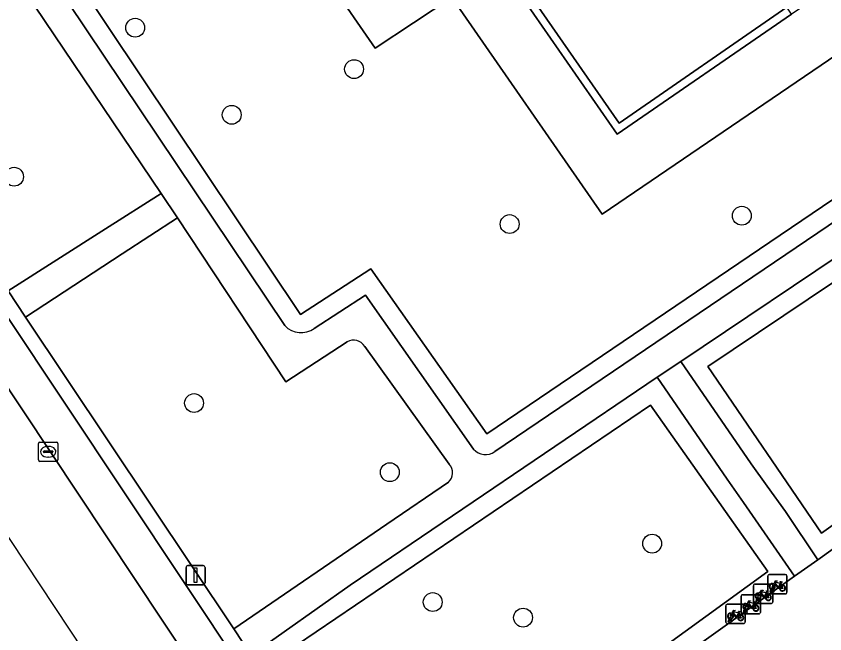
# Model space of a CAD drawing. Extents: x 158793 to 159888, y 384317 to 385256.
# Drawn here: x 158965.31 to 159007.29, y 384339.17 to 384371.21 of the extents above; entities that cross this region are included whole.
import ezdxf

# ---------------------------------------------------------------- set-up
doc = ezdxf.new("R2010")
doc.units = 0
for name, color, linetype in [('IMGEO_Boom', 7, 'Continuous'), ('IMGEO_Erf', 7, 'Continuous'), ('IMGEO_Fietsenrek', 7, 'Continuous'), ('IMGEO_Groenvoorziening', 7, 'Continuous'), ('IMGEO_Haag', 7, 'Continuous'), ('IMGEO_Kolk', 7, 'Continuous'), ('IMGEO_Lichtmast', 7, 'Continuous'), ('IMGEO_Parkeervlak_open', 7, 'Continuous'), ('IMGEO_Rijbaan_lokaal_gesloten', 7, 'Continuous'), ('IMGEO_Voetpad_gesloten', 7, 'Continuous'), ('IMGEO_Voetpad_open', 7, 'Continuous')]:
    doc.layers.add(name, color=color, linetype=linetype)

msp = doc.modelspace()

# ---------------------------------------------------------------- linework, layer by layer
at = {"layer": 'IMGEO_Boom'}
for centre in [(158971.486, 384370.611), (158982.851, 384368.462), (158976.496, 384366.092), (158965.197, 384362.881), (159002.981, 384360.857), (158990.929, 384360.422), (158974.542, 384351.138), (158984.708, 384347.55), (158998.327, 384343.843), (158986.935, 384340.813), (158991.624, 384340.004)]:
    msp.add_circle(centre, 0.489, dxfattribs=at)
at = {"layer": 'IMGEO_Erf'}
msp.add_lwpolyline([(158988.829, 384376.863), (158996.612, 384365.65), (159005.327, 384371.675)], dxfattribs=at)
at = {"layer": 'IMGEO_Fietsenrek'}
for p, q in [((159004.326, 384341.312), (159004.326, 384342.153)), ((159004.326, 384342.153), (159004.326, 384341.312)), ((159004.401, 384342.237), (159005.242, 384342.237)), ((159005.242, 384342.237), (159004.401, 384342.237)), ((159005.326, 384342.162), (159005.326, 384341.321)), ((159005.326, 384341.321), (159005.326, 384342.162)), ((159003.592, 384340.821), (159003.592, 384341.662)), ((159003.592, 384341.662), (159003.592, 384340.821)), ((159003.667, 384341.746), (159004.508, 384341.746)), ((159004.508, 384341.746), (159003.667, 384341.746)), ((159004.453, 384341.321), (159004.492, 384341.481)), ((159004.522, 384341.469), (159004.487, 384341.321)), ((159004.564, 384341.493), (159004.563, 384341.497)), ((159004.605, 384341.321), (159004.571, 384341.463)), ((159004.592, 384341.671), (159004.592, 384340.83)), ((159004.592, 384340.83), (159004.592, 384341.671)), ((159004.595, 384341.504), (159004.596, 384341.497)), ((159004.603, 384341.467), (159004.638, 384341.321)), ((159005.013, 384341.786), (159005.049, 384341.691)), ((159002.946, 384340.271), (159002.946, 384341.112)), ((159002.946, 384341.112), (159002.946, 384340.271)), ((159003.021, 384341.196), (159003.862, 384341.196)), ((159003.862, 384341.196), (159003.021, 384341.196)), ((159003.946, 384341.121), (159003.946, 384340.28)), ((159003.946, 384340.28), (159003.946, 384341.121)), ((159004.279, 384341.295), (159004.315, 384341.2)), ((159005.251, 384341.237), (159004.41, 384341.237)), ((159004.41, 384341.237), (159005.251, 384341.237)), ((159004.487, 384341.321), (159004.453, 384341.321)), ((159004.638, 384341.321), (159004.605, 384341.321)), ((159002.154, 384339.777), (159002.154, 384340.618)), ((159002.154, 384340.618), (159002.154, 384339.777)), ((159002.229, 384340.702), (159003.07, 384340.702)), ((159003.07, 384340.702), (159002.229, 384340.702)), ((159003.154, 384340.627), (159003.154, 384339.786)), ((159003.154, 384339.786), (159003.154, 384340.627)), ((159003.633, 384340.745), (159003.669, 384340.65)), ((159004.517, 384340.746), (159003.676, 384340.746)), ((159003.676, 384340.746), (159004.517, 384340.746)), ((159003.719, 384340.83), (159003.758, 384340.99)), ((159003.753, 384340.83), (159003.719, 384340.83)), ((159003.788, 384340.978), (159003.753, 384340.83)), ((159003.83, 384341.002), (159003.829, 384341.006)), ((159003.871, 384340.83), (159003.837, 384340.972)), ((159003.861, 384341.013), (159003.862, 384341.006)), ((159003.869, 384340.976), (159003.904, 384340.83)), ((159003.904, 384340.83), (159003.871, 384340.83)), ((159002.841, 384340.251), (159002.877, 384340.156)), ((159003.871, 384340.196), (159003.03, 384340.196)), ((159003.03, 384340.196), (159003.871, 384340.196)), ((159003.073, 384340.28), (159003.112, 384340.44)), ((159003.107, 384340.28), (159003.073, 384340.28)), ((159003.142, 384340.428), (159003.107, 384340.28)), ((159003.184, 384340.452), (159003.183, 384340.456)), ((159003.225, 384340.28), (159003.191, 384340.422)), ((159003.215, 384340.463), (159003.216, 384340.456)), ((159003.223, 384340.426), (159003.258, 384340.28)), ((159003.258, 384340.28), (159003.225, 384340.28)), ((159002.281, 384339.786), (159002.32, 384339.946)), ((159002.315, 384339.786), (159002.281, 384339.786)), ((159002.35, 384339.934), (159002.315, 384339.786)), ((159002.392, 384339.958), (159002.391, 384339.962)), ((159002.433, 384339.786), (159002.399, 384339.928)), ((159002.423, 384339.969), (159002.424, 384339.962)), ((159002.431, 384339.932), (159002.466, 384339.786)), ((159002.466, 384339.786), (159002.433, 384339.786)), ((159003.079, 384339.702), (159002.238, 384339.702)), ((159002.238, 384339.702), (159003.079, 384339.702))]:
    msp.add_line(p, q, dxfattribs=at)
for points in [[(159004.639, 384341.763), (159004.734, 384341.927), (159004.82, 384341.913), (159004.822, 384341.904), (159004.766, 384341.893), (159004.739, 384341.848), (159004.995, 384341.807)], [(159004.995, 384341.807), (159005.02, 384341.856), (159005.014, 384341.86), (159004.991, 384341.864), (159004.979, 384341.871), (159004.978, 384341.874), (159004.98, 384341.879), (159005.075, 384341.864), (159005.077, 384341.854), (159005.067, 384341.841), (159005.055, 384341.835), (159005.041, 384341.841), (159005.013, 384341.786)], [(159004.66, 384341.711), (159004.608, 384341.621), (159004.568, 384341.596), (159004.569, 384341.643), (159004.624, 384341.737)], [(159004.935, 384341.519), (159004.885, 384341.519), (159004.694, 384341.77), (159004.675, 384341.738)], [(159004.982, 384341.782), (159004.725, 384341.823), (159004.708, 384341.794), (159004.875, 384341.574), (159004.982, 384341.782)], [(159005.03, 384341.684), (159005, 384341.761), (159004.891, 384341.543), (159004.934, 384341.543)], [(159004.964, 384341.543), (159005.084, 384341.542), (159005.04, 384341.656)], [(159005.06, 384341.663), (159005.115, 384341.518), (159004.965, 384341.518)], [(159003.926, 384341.22), (159003.874, 384341.13), (159003.834, 384341.105), (159003.835, 384341.152), (159003.89, 384341.246)], [(159003.905, 384341.272), (159004, 384341.436), (159004.086, 384341.422), (159004.088, 384341.413), (159004.032, 384341.402), (159004.005, 384341.357), (159004.261, 384341.316)], [(159004.201, 384341.028), (159004.151, 384341.028), (159003.96, 384341.279), (159003.941, 384341.247)], [(159004.248, 384341.291), (159003.991, 384341.332), (159003.974, 384341.303), (159004.141, 384341.083), (159004.248, 384341.291)], [(159004.296, 384341.193), (159004.266, 384341.27), (159004.157, 384341.052), (159004.2, 384341.052)], [(159004.23, 384341.052), (159004.35, 384341.051), (159004.306, 384341.165)], [(159004.326, 384341.172), (159004.381, 384341.027), (159004.231, 384341.027)], [(159004.261, 384341.316), (159004.286, 384341.365), (159004.28, 384341.369), (159004.257, 384341.373), (159004.245, 384341.38), (159004.244, 384341.383), (159004.246, 384341.388), (159004.341, 384341.373), (159004.343, 384341.363), (159004.333, 384341.35), (159004.321, 384341.344), (159004.307, 384341.35), (159004.279, 384341.295)], [(159003.28, 384340.67), (159003.228, 384340.58), (159003.188, 384340.555), (159003.189, 384340.602), (159003.244, 384340.696)], [(159003.259, 384340.722), (159003.354, 384340.886), (159003.44, 384340.872), (159003.442, 384340.863), (159003.386, 384340.852), (159003.359, 384340.807), (159003.615, 384340.766)], [(159003.555, 384340.478), (159003.505, 384340.478), (159003.314, 384340.729), (159003.295, 384340.697)], [(159003.602, 384340.741), (159003.345, 384340.782), (159003.328, 384340.753), (159003.495, 384340.533), (159003.602, 384340.741)], [(159003.65, 384340.643), (159003.62, 384340.72), (159003.511, 384340.502), (159003.554, 384340.502)], [(159003.584, 384340.502), (159003.704, 384340.501), (159003.66, 384340.615)], [(159003.68, 384340.622), (159003.735, 384340.477), (159003.585, 384340.477)], [(159003.615, 384340.766), (159003.64, 384340.815), (159003.634, 384340.819), (159003.611, 384340.823), (159003.599, 384340.83), (159003.598, 384340.833), (159003.6, 384340.838), (159003.695, 384340.823), (159003.697, 384340.813), (159003.687, 384340.8), (159003.675, 384340.794), (159003.661, 384340.8), (159003.633, 384340.745)], [(159002.488, 384340.176), (159002.436, 384340.086), (159002.396, 384340.061), (159002.397, 384340.108), (159002.452, 384340.202)], [(159002.467, 384340.228), (159002.562, 384340.392), (159002.648, 384340.378), (159002.65, 384340.369), (159002.594, 384340.358), (159002.567, 384340.313), (159002.823, 384340.272)], [(159002.763, 384339.984), (159002.713, 384339.984), (159002.522, 384340.235), (159002.503, 384340.203)], [(159002.81, 384340.247), (159002.553, 384340.288), (159002.536, 384340.259), (159002.703, 384340.039), (159002.81, 384340.247)], [(159002.858, 384340.149), (159002.828, 384340.226), (159002.719, 384340.008), (159002.762, 384340.008)], [(159002.823, 384340.272), (159002.848, 384340.321), (159002.842, 384340.325), (159002.819, 384340.329), (159002.807, 384340.336), (159002.806, 384340.339), (159002.808, 384340.344), (159002.903, 384340.329), (159002.905, 384340.319), (159002.895, 384340.306), (159002.883, 384340.3), (159002.869, 384340.306), (159002.841, 384340.251)], [(159002.792, 384340.008), (159002.912, 384340.007), (159002.868, 384340.121)], [(159002.888, 384340.128), (159002.943, 384339.983), (159002.793, 384339.983)]]:
    msp.add_lwpolyline(points, dxfattribs=at)
for centre, radius, start, end in [((159004.404, 384342.159), 0.0779, 92.4484, 184.2845), ((159004.404, 384342.159), 0.0779, 92.4484, 184.2845), ((159005.248, 384342.159), 0.0779, 2.4484, 94.2845), ((159005.248, 384342.159), 0.0779, 2.4484, 94.2845), ((159003.67, 384341.668), 0.0779, 92.4484, 184.2845), ((159003.67, 384341.668), 0.0779, 92.4484, 184.2845), ((159004.566, 384341.622), 0.159, 62.6766, 242.1369), ((159004.566, 384341.622), 0.129, 63.3192, 238.903), ((159004.546, 384341.493), 0.0499, 12.8025, 158.6934), ((159004.514, 384341.668), 0.0779, 2.4484, 94.2845), ((159004.514, 384341.668), 0.0779, 2.4484, 94.2845), ((159004.566, 384341.622), 0.159, 253.9967, 271.7867), ((159004.546, 384341.493), 0.0174, 12.8025, 163.4502), ((159004.566, 384341.622), 0.129, 253.415, 269.0204), ((159004.566, 384341.622), 0.129, 283.6043, 43.4302), ((159004.566, 384341.622), 0.159, 283.5766, 46.6042), ((159005.093, 384341.538), 0.159, 113.3408, 178.3217), ((159005.093, 384341.538), 0.159, 187.0065, 105.7708), ((159005.093, 384341.538), 0.129, 113.923, 177.9556), ((159005.093, 384341.538), 0.129, 188.6715, 104.5883), ((159003.024, 384341.118), 0.0779, 92.4484, 184.2845), ((159003.024, 384341.118), 0.0779, 92.4484, 184.2845), ((159003.832, 384341.131), 0.159, 62.6766, 242.1369), ((159003.832, 384341.131), 0.129, 63.3192, 238.903), ((159003.812, 384341.002), 0.0499, 12.8025, 158.6934), ((159003.832, 384341.131), 0.129, 283.6043, 43.4302), ((159003.868, 384341.118), 0.0779, 2.4484, 94.2845), ((159003.868, 384341.118), 0.0779, 2.4484, 94.2845), ((159003.832, 384341.131), 0.159, 283.5766, 46.6042), ((159004.359, 384341.047), 0.159, 113.3408, 178.3217), ((159004.359, 384341.047), 0.159, 187.0065, 105.7708), ((159004.359, 384341.047), 0.129, 113.923, 177.9556), ((159004.359, 384341.047), 0.129, 188.6715, 104.5883), ((159004.404, 384341.315), 0.0779, 182.4484, 274.2845), ((159004.404, 384341.315), 0.0779, 182.4484, 274.2845), ((159005.248, 384341.315), 0.0779, 272.4484, 4.2845), ((159005.248, 384341.315), 0.0779, 272.4484, 4.2845), ((159002.232, 384340.624), 0.0779, 92.4484, 184.2845), ((159002.232, 384340.624), 0.0779, 92.4484, 184.2845), ((159003.186, 384340.581), 0.159, 62.6766, 242.1369), ((159003.186, 384340.581), 0.129, 63.3192, 238.903), ((159003.076, 384340.624), 0.0779, 2.4484, 94.2845), ((159003.076, 384340.624), 0.0779, 2.4484, 94.2845), ((159003.186, 384340.581), 0.129, 283.6043, 43.4302), ((159003.186, 384340.581), 0.159, 283.5766, 46.6042), ((159003.713, 384340.497), 0.159, 113.3408, 178.3217), ((159003.713, 384340.497), 0.159, 187.0065, 105.7708), ((159003.713, 384340.497), 0.129, 113.923, 177.9556), ((159003.713, 384340.497), 0.129, 188.6715, 104.5883), ((159003.67, 384340.824), 0.0779, 182.4484, 274.2845), ((159003.67, 384340.824), 0.0779, 182.4484, 274.2845), ((159003.832, 384341.131), 0.159, 253.9967, 271.7867), ((159003.812, 384341.002), 0.0174, 12.8025, 163.4502), ((159003.832, 384341.131), 0.129, 253.415, 269.0204), ((159004.514, 384340.824), 0.0779, 272.4484, 4.2845), ((159004.514, 384340.824), 0.0779, 272.4484, 4.2845), ((159002.394, 384340.087), 0.159, 62.6766, 242.1369), ((159002.394, 384340.087), 0.129, 63.3192, 238.903), ((159002.394, 384340.087), 0.159, 283.5766, 46.6042), ((159003.024, 384340.274), 0.0779, 182.4484, 274.2845), ((159003.024, 384340.274), 0.0779, 182.4484, 274.2845), ((159003.166, 384340.452), 0.0499, 12.8025, 158.6934), ((159003.186, 384340.581), 0.159, 253.9967, 271.7867), ((159003.166, 384340.452), 0.0174, 12.8025, 163.4502), ((159003.186, 384340.581), 0.129, 253.415, 269.0204), ((159003.868, 384340.274), 0.0779, 272.4484, 4.2845), ((159003.868, 384340.274), 0.0779, 272.4484, 4.2845), ((159002.232, 384339.78), 0.0779, 182.4484, 274.2845), ((159002.232, 384339.78), 0.0779, 182.4484, 274.2845), ((159002.374, 384339.958), 0.0499, 12.8025, 158.6934), ((159002.394, 384340.087), 0.159, 253.9967, 271.7867), ((159002.374, 384339.958), 0.0174, 12.8025, 163.4502), ((159002.394, 384340.087), 0.129, 253.415, 269.0204), ((159002.394, 384340.087), 0.129, 283.6043, 43.4302), ((159002.921, 384340.003), 0.159, 113.3408, 178.3217), ((159002.921, 384340.003), 0.159, 187.0065, 105.7708), ((159002.921, 384340.003), 0.129, 113.923, 177.9556), ((159002.921, 384340.003), 0.129, 188.6715, 104.5883), ((159003.076, 384339.78), 0.0779, 272.4484, 4.2845), ((159003.076, 384339.78), 0.0779, 272.4484, 4.2845)]:
    msp.add_arc(centre, radius, start, end, dxfattribs=at)
at = {"layer": 'IMGEO_Groenvoorziening'}
for points in [[(159040.454, 384378.819), (159056.82, 384389.923), (159055.063, 384392.337), (159059.312, 384395.198), (159058.753, 384396.027), (159055.164, 384401.357), (159053.493, 384403.838), (159052.973, 384403.495), (159008.312, 384373.15), (159005.569, 384371.315), (158996.51, 384365.095), (158988.723, 384376.314), (158984.738, 384373.677), (158979.933, 384380.625), (158977.471, 384378.863), (158976.054, 384380.866), (158975.878, 384381.14), (158973.385, 384379.447), (158967.435, 384375.408), (158968.223, 384374.128), (158967.051, 384373.358), (158979.251, 384355.154)], [(158990.158, 384348.62), (159017.545, 384367.139), (159021.998, 384370.112), (159023.94, 384367.287), (159026.358, 384369.032), (159024.468, 384371.822), (159026.035, 384372.879), (159027.765, 384370.356), (159040.454, 384378.819)], [(159018.471, 384365.812), (158999.82, 384353.301), (159003.47, 384347.976), (159004.299, 384346.831), (159005.255, 384345.509), (159006.925, 384343.011), (159020.519, 384352.741)], [(158982.484, 384354.309), (158979.306, 384352.231), (158973.681, 384360.744), (158970.805, 384358.876), (158965.796, 384355.6), (158976.599, 384339.428), (158984.558, 384344.851), (158987.753, 384347.032)], [(158980.786, 384355.013), (158983.45, 384356.734), (158989.055, 384348.752)], [(158987.788, 384347.961), (158983.407, 384354.076)]]:
    msp.add_lwpolyline(points, dxfattribs=at)
for points in [[(159054.593, 384400.969), (159058.175, 384395.638), (159053.644, 384392.587), (159055.403, 384390.171), (159040.606, 384380.112), (159028.031, 384371.736), (159026.37, 384374.159), (159016.985, 384367.967), (158989.738, 384349.543), (158983.714, 384358.095), (158980.069, 384355.74), (158968.459, 384373.087), (158969.589, 384373.816), (158968.788, 384375.118), (158973.959, 384378.628), (158976.747, 384374.656), (158979.202, 384376.413), (158983.941, 384369.552), (158987.932, 384372.193), (158995.74, 384360.943)], [(159055.403, 384390.171), (159053.644, 384392.587), (159058.175, 384395.638), (159054.593, 384400.969), (158995.74, 384360.943), (158987.932, 384372.193), (158983.941, 384369.552), (158979.202, 384376.413), (158976.747, 384374.656), (158973.959, 384378.628), (158968.788, 384375.118), (158969.589, 384373.816), (158968.459, 384373.087), (158980.069, 384355.74), (158983.714, 384358.095), (158989.738, 384349.543), (159016.985, 384367.967), (159026.37, 384374.159), (159028.031, 384371.736), (159040.606, 384380.112)], [(159043.125, 384370.263), (159064.399, 384385.261), (159062.601, 384388.001), (159060.285, 384386.458), (159058.979, 384388.369), (159030.042, 384368.813), (159030.644, 384367.953), (159020.645, 384360.949), (159018.213, 384364.435), (159001.216, 384353.033), (159007.119, 384344.379), (159019.823, 384353.473)], [(159043.125, 384370.263), (159019.823, 384353.473), (159007.119, 384344.379), (159001.216, 384353.033), (159018.213, 384364.435), (159020.645, 384360.949), (159030.644, 384367.953), (159030.042, 384368.813), (159058.979, 384388.369), (159060.285, 384386.458), (159062.601, 384388.001), (159064.399, 384385.261)], [(159005.569, 384371.315), (159005.327, 384371.675), (158996.612, 384365.65), (158988.829, 384376.863), (158984.844, 384374.227), (158980.361, 384380.71), (158988.072, 384386.076), (158987.704, 384386.621), (158980.031, 384381.187), (158977.565, 384379.422), (158976.381, 384381.097), (158976.054, 384380.866), (158977.471, 384378.863), (158979.933, 384380.625), (158984.738, 384373.677), (158988.723, 384376.314), (158996.51, 384365.095)], [(158965.776, 384372.495), (158965.022, 384372.019), (158961.655, 384369.847), (158959.701, 384368.585), (158957.633, 384371.741), (158952.838, 384378.993), (158952.052, 384380.188), (158950.216, 384378.923), (158964.891, 384356.955), (158969.941, 384360.184), (158972.835, 384362.007)], [(159002.225, 384347.194), (158998.595, 384352.479), (158982.645, 384341.685), (158977.514, 384338.058), (158979.383, 384335.261), (158983.253, 384329.467), (158983.666, 384328.849), (158987.561, 384328.959), (158989.057, 384330.081), (158993.214, 384333.033), (158996.277, 384335.39), (159005.718, 384342.148), (159003.066, 384345.979)], [(159004.339, 384342.391), (158998.241, 384351.032), (158978.834, 384337.889), (158984.19, 384329.864), (158987.17, 384329.948)], [(159004.339, 384342.391), (158987.17, 384329.948), (158984.19, 384329.864), (158978.834, 384337.889), (158998.241, 384351.032)]]:
    msp.add_lwpolyline(points, close=True, dxfattribs=at)
for centre, radius, start, end in [((158980.099, 384355.956), 1.167, 223.42, 306.0834), ((158982.825, 384353.715), 0.685, 31.8021, 119.8626), ((158989.679, 384349.29), 0.824, 220.7623, 305.5891), ((158987.303, 384347.514), 0.66, 313.0302, 42.6546)]:
    msp.add_arc(centre, radius, start, end, dxfattribs=at)
at = {"layer": 'IMGEO_Haag'}
msp.add_lwpolyline([(159005.569, 384371.315), (159005.327, 384371.675), (158996.612, 384365.65), (158988.829, 384376.863), (158984.844, 384374.227), (158980.361, 384380.71), (158988.072, 384386.076), (158987.704, 384386.621), (158980.031, 384381.187), (158977.565, 384379.422), (158976.381, 384381.097), (158976.054, 384380.866), (158977.471, 384378.863), (158979.933, 384380.625), (158984.738, 384373.677), (158988.723, 384376.314), (158996.51, 384365.095)], close=True, dxfattribs=at)
at = {"layer": 'IMGEO_Kolk'}
for p, q in [((158966.468, 384348.186), (158966.468, 384349.038)), ((158966.543, 384349.112), (158967.395, 384349.112)), ((158967.469, 384349.038), (158967.469, 384348.186)), ((158966.727, 384348.606), (158966.727, 384348.618)), ((158966.77, 384348.655), (158967.168, 384348.655)), ((158966.956, 384348.892), (158966.981, 384348.892)), ((158967.211, 384348.618), (158967.211, 384348.606)), ((158967.165, 384348.569), (158966.767, 384348.569)), ((158966.979, 384348.332), (158966.954, 384348.332)), ((158967.395, 384348.112), (158966.543, 384348.112))]:
    msp.add_line(p, q, dxfattribs=at)
for points in [[(158966.468, 384348.186), (158966.468, 384349.038)], [(158966.543, 384349.112), (158967.395, 384349.112)], [(158967.469, 384349.038), (158967.469, 384348.186)], [(158967.395, 384348.112), (158966.543, 384348.112)]]:
    msp.add_lwpolyline(points, dxfattribs=at)
for centre, radius, start, end in [((158966.545, 384349.036), 0.0765, 91.552, 178.448), ((158966.545, 384349.036), 0.0765, 91.552, 178.448), ((158967.393, 384349.036), 0.0765, 1.552, 88.448), ((158967.393, 384349.036), 0.0765, 1.552, 88.448), ((158966.767, 384348.615), 0.0403, 85.8775, 175.7526), ((158966.764, 384348.605), 0.0366, 178.938, 274.7102), ((158967.168, 384348.612), 0.043, 264.8664, 352.4533), ((158967.172, 384348.617), 0.0386, 1.7309, 96.639), ((158966.545, 384348.188), 0.0765, 181.552, 268.448), ((158966.545, 384348.188), 0.0765, 181.552, 268.448), ((158967.393, 384348.188), 0.0765, 271.552, 358.448), ((158967.393, 384348.188), 0.0765, 271.552, 358.448)]:
    msp.add_arc(centre, radius, start, end, dxfattribs=at)
for centre, major_axis, ratio, start_param, end_param in [((158966.955, 384348.612), (-0.387, 0.002), 0.722429, 4.712389, 7.853982), ((158966.98, 384348.612), (-0.39, 0.002), 0.717154, 1.570796, 4.712389)]:
    msp.add_ellipse(centre, major_axis=major_axis, ratio=ratio, start_param=start_param, end_param=end_param, dxfattribs=at)
at = {"layer": 'IMGEO_Lichtmast'}
for p, q in [((158974.125, 384341.808), (158974.125, 384342.608)), ((158974.125, 384342.608), (158974.125, 384341.808)), ((158974.225, 384342.708), (158975.015, 384342.708)), ((158975.015, 384342.708), (158974.225, 384342.708)), ((158975.115, 384342.608), (158975.115, 384341.808)), ((158975.115, 384341.808), (158975.115, 384342.608)), ((158975.015, 384341.708), (158974.225, 384341.708)), ((158974.225, 384341.708), (158975.015, 384341.708))]:
    msp.add_line(p, q, dxfattribs=at)
msp.add_lwpolyline([(158974.545, 384342.583), (158974.695, 384342.583), (158974.695, 384341.833), (158974.545, 384341.833), (158974.545, 384342.583)], dxfattribs=at)
for centre, start, end in [((158974.225, 384342.608), 90, 180), ((158974.225, 384342.608), 90, 180), ((158975.015, 384342.608), 0, 90), ((158975.015, 384342.608), 360, 90), ((158974.225, 384341.808), 180, 270), ((158974.225, 384341.808), 180, 270), ((158975.015, 384341.808), 270, 0), ((158975.015, 384341.808), 270, 0)]:
    msp.add_arc(centre, 0.1, start, end, dxfattribs=at)
at = {"layer": 'IMGEO_Parkeervlak_open'}
for points in [[(158979.947, 384330.322), (158980.275, 384331.98), (158980.191, 384332.575), (158909.096, 384439.327), (158880.607, 384482.106)], [(158878.566, 384481.484), (158941.024, 384387.81), (158980.144, 384328.959)]]:
    msp.add_lwpolyline(points, dxfattribs=at)
at = {"layer": 'IMGEO_Rijbaan_lokaal_gesloten'}
msp.add_lwpolyline([(158875.263, 384479.53), (158977.265, 384325.504), (158980.836, 384327.871), (158980.144, 384328.959), (158941.024, 384387.81), (158878.566, 384481.484), (158878.454, 384481.644), (158875.263, 384479.53), (158875.263, 384479.53)], dxfattribs=at)
at = {"layer": 'IMGEO_Voetpad_gesloten'}
for points in [[(158979.251, 384355.154), (158967.051, 384373.358), (158965.776, 384372.495), (158972.835, 384362.007), (158973.681, 384360.744), (158979.306, 384352.231), (158982.484, 384354.309)], [(158998.595, 384352.479), (158999.82, 384353.301), (159018.471, 384365.812), (159017.545, 384367.139), (158990.158, 384348.62)], [(158989.055, 384348.752), (158983.45, 384356.734), (158980.786, 384355.013)], [(158983.407, 384354.076), (158987.788, 384347.961)], [(158987.753, 384347.032), (158984.558, 384344.851), (158976.599, 384339.428), (158977.514, 384338.058), (158982.645, 384341.685), (158998.595, 384352.479)]]:
    msp.add_lwpolyline(points, dxfattribs=at)
for centre, radius, start, end in [((158980.099, 384355.956), 1.167, 223.42, 306.0834), ((158982.825, 384353.715), 0.685, 31.8021, 119.8626), ((158989.679, 384349.29), 0.824, 220.7623, 305.5891), ((158987.303, 384347.514), 0.66, 313.0302, 42.6546)]:
    msp.add_arc(centre, radius, start, end, dxfattribs=at)
at = {"layer": 'IMGEO_Voetpad_open'}
for points in [[(158980.144, 384328.959), (158980.836, 384327.871), (158983.253, 384329.467), (158979.383, 384335.261), (158977.514, 384338.058), (158976.599, 384339.428), (158965.796, 384355.6), (158964.891, 384356.955), (158950.216, 384378.923), (158949.398, 384380.147), (158943.401, 384389.125), (158930.635, 384408.315), (158929.746, 384409.651), (158910.783, 384438.158), (158909.837, 384439.58), (158909.743, 384439.72), (158895.744, 384460.765), (158894.861, 384462.092), (158881.479, 384482.208), (158870.941, 384497.878), (158870.092, 384499.142), (158853.475, 384523.852)], [(158880.607, 384482.106), (158909.096, 384439.327), (158980.191, 384332.575), (158980.275, 384331.98), (158979.947, 384330.322)], [(159020.519, 384352.741), (159006.925, 384343.011), (159005.718, 384342.148), (158996.277, 384335.39), (158997.162, 384334.24), (158994.099, 384331.883), (158993.214, 384333.033), (158989.057, 384330.081), (158987.561, 384328.959), (158983.666, 384328.849), (158983.253, 384329.467), (158980.836, 384327.871), (158981.38, 384327.096)]]:
    msp.add_lwpolyline(points, dxfattribs=at)
for points in [[(158965.796, 384355.6), (158970.805, 384358.876), (158973.681, 384360.744), (158972.835, 384362.007), (158969.941, 384360.184), (158964.891, 384356.955)], [(159003.47, 384347.976), (158999.82, 384353.301), (158998.595, 384352.479), (159002.225, 384347.194), (159003.066, 384345.979), (159005.718, 384342.148), (159006.925, 384343.011), (159005.255, 384345.509), (159004.299, 384346.831)]]:
    msp.add_lwpolyline(points, close=True, dxfattribs=at)

doc.saveas('drawing.dxf')
